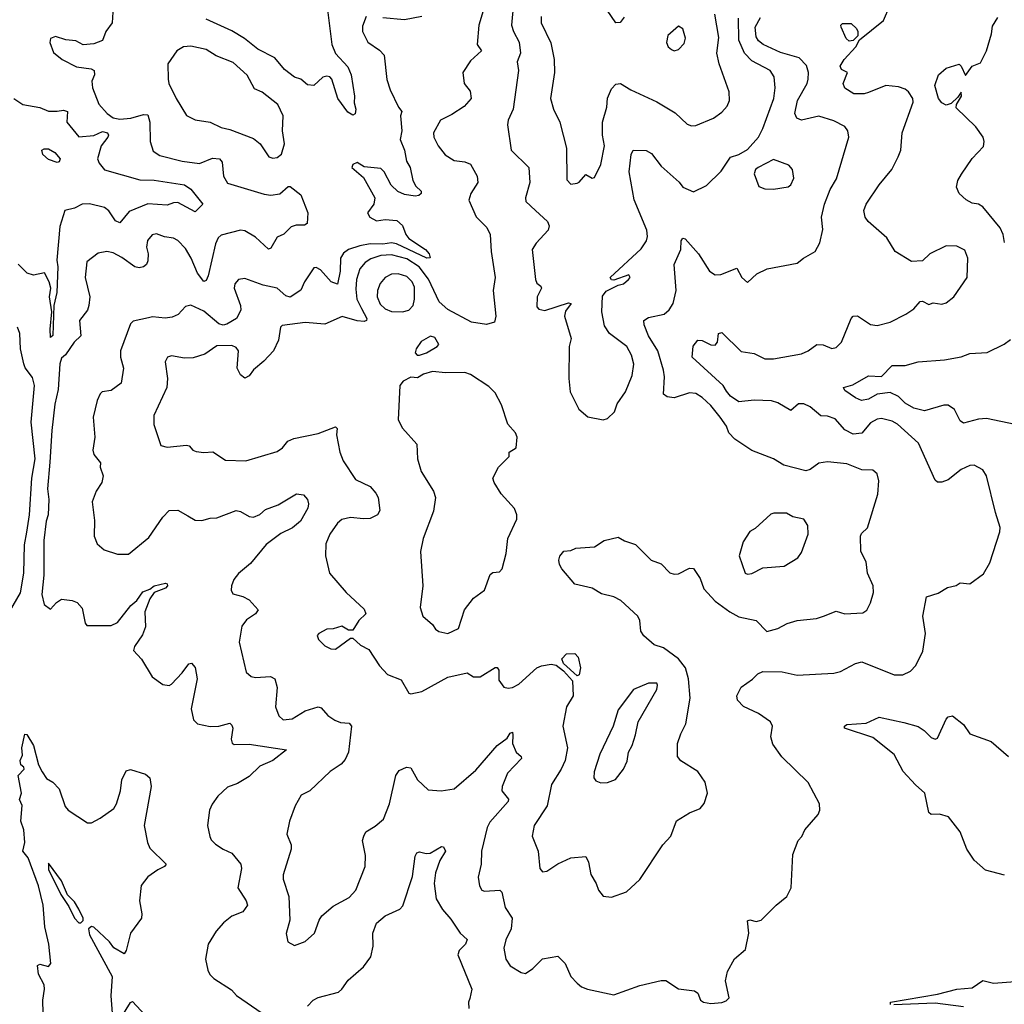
# Model space of a CAD drawing. Extents: x 1603745 to 1745082, y 385868 to 533966.
# Tile 397 of 646: x 1682632 to 1687195, y 447665 to 452230. Entities that reach past the tile are written whole.
import ezdxf

# ---------------------------------------------------------------- set-up
doc = ezdxf.new("R2010")
doc.units = 0

msp = doc.modelspace()

# ---------------------------------------------------------------- linework, layer by layer
at = {"layer": '0CON20XD'}
for points in [[(1684052.6, 452327.4), (1684077.5, 452115), (1684095, 452073.9), (1684151.9, 452011.9), (1684167.1, 451975), (1684182.5, 451875), (1684181.1, 451845), (1684189.3, 451815), (1684186.7, 451793.3), (1684175, 451787.5), (1684151.7, 451801.7), (1684105.4, 451865), (1684078.8, 451955), (1684068.5, 451965), (1684055, 451968.6), (1684036, 451964), (1683995, 451924.4), (1683965, 451927.5), (1683935, 451954), (1683905, 451964.3), (1683858.9, 451998.9), (1683813.8, 452053.8), (1683735, 452093.5), (1683673.1, 452143.1), (1683615, 452178.7), (1683495, 452232.1)], [(1684778.9, 452271.1), (1684760, 452205), (1684752.1, 452115), (1684771.5, 452085), (1684720.5, 452039.5), (1684685.8, 451985), (1684691.4, 451935), (1684718.9, 451898.9), (1684724.2, 451865), (1684691.7, 451828.3), (1684635, 451790), (1684581.9, 451765), (1684549.6, 451705), (1684551.1, 451685), (1684570.4, 451645), (1684603.1, 451603.1), (1684645, 451577.8), (1684695, 451570.9), (1684720, 451560), (1684751.5, 451505), (1684754.4, 451475), (1684722.2, 451425), (1684713.2, 451393.2), (1684746.7, 451316.7), (1684796.2, 451266.2), (1684811.4, 451235), (1684816.2, 451155), (1684835.3, 451035.3), (1684825.7, 450975), (1684838.6, 450855), (1684831.7, 450828.3), (1684795, 450817.1), (1684725, 450827.7), (1684615, 450887.3), (1684575, 450921.5), (1684526.7, 451026.7), (1684482.6, 451085), (1684425, 451121.2), (1684355, 451140), (1684305, 451136.6), (1684259, 451121), (1684232.7, 451105), (1684207.2, 451075), (1684192.9, 451025), (1684188.7, 450981.3), (1684194.5, 450935), (1684215, 450891.2), (1684240, 450845), (1684238.8, 450835), (1684228.6, 450831.4), (1684195, 450833.5), (1684126.2, 450853.8), (1684045, 450819.2), (1683954, 450826), (1683848, 450812), (1683840, 450805), (1683830.4, 450745), (1683807.5, 450695), (1683763.3, 450646.7), (1683715, 450607.3), (1683695, 450579.5), (1683675, 450567.5), (1683655, 450583.3), (1683640, 450615), (1683645.7, 450695), (1683635, 450710), (1683615, 450719.2), (1683545, 450718.4), (1683490, 450680), (1683435, 450662.9), (1683395, 450661.5), (1683335, 450672), (1683316.7, 450665), (1683305.9, 450644.1), (1683316.3, 450566.3), (1683312.9, 450525), (1683253.3, 450395), (1683253.6, 450353.6), (1683285, 450255.8), (1683315, 450248.2), (1683405, 450257.8), (1683416.7, 450255), (1683434.2, 450234.2), (1683448.8, 450228.8), (1683485, 450223.5), (1683526.6, 450226.6), (1683585, 450187.5), (1683680, 450185), (1683825, 450228), (1683850, 450245), (1683874.5, 450275.5), (1683901.7, 450288.3), (1684015, 450311.8), (1684095, 450343.3), (1684103.3, 450335), (1684100, 450305), (1684115.7, 450225.7), (1684130, 450185), (1684188.1, 450098.1), (1684255, 450065.5), (1684282.7, 450035), (1684292.9, 450015), (1684300, 449955), (1684289.2, 449935), (1684255, 449917.7), (1684224.6, 449915.4), (1684165, 449922.8), (1684125, 449913.6), (1684105, 449896.7), (1684068.5, 449845), (1684050.3, 449799.7)], [(1684920.6, 452305), (1684910.7, 452205), (1684919.3, 452175), (1684945.7, 452125.7), (1684952.5, 452075), (1684937.5, 452035), (1684943.3, 451995), (1684918.5, 451815), (1684895.7, 451765), (1684892.6, 451742.6), (1684909.2, 451625), (1684990.5, 451545), (1684995.5, 451475), (1684975.6, 451405), (1684976.8, 451386.8), (1685021.9, 451345), (1685077.1, 451295), (1685085.6, 451275), (1685080.8, 451255), (1685025, 451194.2), (1685006.9, 451165), (1685022.2, 451025), (1685028.7, 451008.7), (1685047.1, 450995), (1685050, 450985), (1685030.4, 450945), (1685028.2, 450898.2), (1685037.6, 450887.6), (1685065, 450882.2), (1685175, 450916.9), (1685187.5, 450915), (1685161.4, 450878.6), (1685157.1, 450855), (1685187.7, 450752.3), (1685178.8, 450715), (1685176.5, 450566.5), (1685182, 450505), (1685222.5, 450425), (1685265, 450389.4), (1685335, 450375.8)], [(1685432.5, 452242.5), (1685415, 452217.1), (1685395, 452215.6), (1685354.2, 452274.2)], [(1685885, 447674.4), (1685905, 447681.3), (1685919.4, 447695), (1685903.1, 447775), (1685912.4, 447817.6), (1685945, 447876.7), (1685995, 447920), (1686010, 447995), (1686005, 448052.5), (1686015, 448057.5), (1686045, 448050), (1686067.5, 448055), (1686137.5, 448125), (1686187.5, 448165), (1686207.5, 448205), (1686215, 448360), (1686240, 448425), (1686256.1, 448443.9), (1686270, 448475), (1686332.5, 448545), (1686340, 448565), (1686338.8, 448595), (1686285, 448693.8), (1686163, 448813), (1686121.7, 448871.7), (1686112.5, 448905), (1686120, 448955), (1686111.2, 448975), (1686055, 449013.3), (1685985.4, 449045.4), (1685958.9, 449075), (1685955.4, 449095), (1685974.8, 449135), (1686027.2, 449172.8), (1686051.8, 449198.2), (1686075, 449208.4), (1686165, 449206.7), (1686235, 449190.6), (1686405, 449200.6), (1686435, 449208.1), (1686504.6, 449245.4), (1686535, 449253.1), (1686685, 449192.2), (1686725, 449193.1), (1686760.7, 449209.3), (1686785, 449236.2), (1686817.5, 449302.5), (1686828.9, 449385), (1686816.4, 449465), (1686834.2, 449555), (1686888.7, 449571.3), (1686932.1, 449597.9), (1686972.3, 449607.7), (1686990.8, 449619.2), (1687035, 449614.2), (1687098.6, 449661.4), (1687127.6, 449712.4), (1687174.4, 449855.6), (1687175.5, 449875.5), (1687154.2, 449945.8), (1687111.9, 450115), (1687095, 450144), (1687055, 450164.2), (1687035, 450162.9), (1686995, 450145.5), (1686935, 450096.4), (1686905, 450085.4), (1686885, 450085.6), (1686875, 450096), (1686797.1, 450267.1), (1686700, 450355), (1686675, 450369.2), (1686625, 450381.1), (1686605, 450378.5), (1686575, 450360.6), (1686535, 450313.1), (1686495, 450308.8), (1686455, 450328.8), (1686410.2, 450380.2), (1686375, 450391.8), (1686345, 450392.9), (1686295.6, 450435), (1686265, 450450), (1686241.3, 450448.7), (1686205, 450418.9), (1686145, 450453.9), (1686115, 450462.4), (1686035, 450466.9), (1685965, 450458.8), (1685925.5, 450485), (1685907.6, 450507.6), (1685892.2, 450535), (1685747.8, 450665), (1685752.8, 450717.2), (1685775, 450744), (1685795, 450742.5), (1685835, 450722.5), (1685855, 450721.4), (1685865.6, 450735), (1685870, 450775), (1685885, 450780), (1685975, 450691.9), (1686035, 450682.7), (1686085, 450658.5), (1686125, 450657.8), (1686255, 450681.2), (1686285.3, 450694.7), (1686325.7, 450724.3), (1686355, 450723.1), (1686395, 450705.8), (1686415, 450710), (1686439.4, 450735), (1686484.2, 450845), (1686495, 450855.7), (1686515, 450856.9), (1686575, 450817.5), (1686605, 450812.5), (1686665, 450827.8), (1686738, 450865), (1686775, 450890), (1686805, 450924.3), (1686815.6, 450925.6), (1686845, 450910), (1686865, 450918), (1686905, 450910.8), (1686925, 450918), (1686960, 450945), (1687021.9, 451035), (1687025.6, 451125), (1687011.9, 451161.9), (1686975, 451180), (1686925, 451182.2), (1686849.2, 451145), (1686815, 451112.5), (1686765, 451108.6), (1686688.6, 451155), (1686649.6, 451219.6), (1686563.1, 451295), (1686550.6, 451315), (1686544.2, 451345), (1686554, 451375), (1686615, 451464.2), (1686673.5, 451535), (1686703.3, 451595), (1686714.4, 451625.6), (1686720.6, 451705), (1686772.4, 451847.6), (1686771.1, 451865), (1686751.2, 451895), (1686735, 451908.2), (1686705, 451918.8), (1686645, 451924.7), (1686565, 451892.9), (1686545, 451886.4), (1686496.8, 451886.8), (1686455, 451912.5), (1686448.5, 451935), (1686468.6, 451985), (1686439.7, 451999.7), (1686434.6, 452015), (1686451.9, 452045), (1686506.1, 452103.9), (1686523.6, 452136.4), (1686634.3, 452225.7), (1686664.4, 452295)], [(1683062.9, 452265), (1683060, 452215), (1683031.2, 452175), (1683015, 452133.8), (1682975, 452118), (1682925.9, 452114.1), (1682892, 452132), (1682845, 452136), (1682797.7, 452152.3), (1682775, 452143.3), (1682770.8, 452125), (1682787.7, 452077.7), (1682828.8, 452045), (1682895, 452011.8), (1682962.9, 452002.9), (1682976.7, 451995), (1682978, 451975), (1682965.6, 451945), (1682969.4, 451915), (1682998.8, 451838.8), (1683036.7, 451795), (1683064.8, 451774.8), (1683095, 451768.3), (1683145.9, 451774.1), (1683205, 451790.4), (1683225, 451789.2), (1683234.5, 451755), (1683235.5, 451665), (1683250.8, 451620.8), (1683280.9, 451600.9), (1683385, 451574.1), (1683465, 451564.1), (1683525, 451588.2), (1683558, 451585), (1683569.8, 451569.8), (1683575.3, 451505.3), (1683595, 451471.8), (1683765, 451420.7), (1683795, 451417.3), (1683837.1, 451422.9), (1683875, 451456.9), (1683885, 451457.5), (1683935, 451418), (1683966.7, 451335), (1683964.3, 451285), (1683951.8, 451278.2), (1683913, 451277), (1683890.4, 451269.6), (1683855, 451235.7), (1683825, 451221.5), (1683795, 451170.8), (1683785, 451165.8), (1683725, 451222.5), (1683675, 451252), (1683655, 451254.6), (1683565, 451230.9), (1683551.5, 451218.5), (1683538.3, 451191.7), (1683505, 451043.3), (1683495, 451021.2), (1683485, 451016), (1683455, 451054.4), (1683425.8, 451125), (1683399.9, 451169.9), (1683365, 451207.1), (1683345, 451217.5), (1683303.3, 451223.3), (1683265, 451238.1), (1683245, 451232.5), (1683223.6, 451206.4), (1683219.6, 451175), (1683226.4, 451145), (1683225, 451112.5), (1683218.9, 451095), (1683205.3, 451084.7), (1683185, 451080.4), (1683165, 451084.6), (1683105, 451127.3), (1683065, 451148.6), (1683035, 451156.2), (1682995, 451147.1), (1682943.2, 451106.8), (1682934.5, 451035), (1682956.4, 450945), (1682952.2, 450905), (1682946, 450884), (1682908.5, 450835), (1682915.6, 450764.4), (1682884.5, 450735.5), (1682843.4, 450676.6), (1682825, 450661.2), (1682817.7, 450635), (1682809.8, 450515), (1682795, 450447.1), (1682780.2, 450325), (1682770.7, 450179.3), (1682759.8, 450055), (1682767.1, 450005), (1682764, 449935), (1682754.1, 449905), (1682743.7, 449815), (1682744, 449655), (1682733.9, 449565), (1682745, 449518.8), (1682775, 449496.7), (1682801.7, 449528.3), (1682825, 449544.3), (1682875, 449537.5), (1682897.7, 449527.7), (1682921.2, 449501.2), (1682935, 449432.5), (1682942.1, 449422.1), (1683055, 449422.2), (1683085, 449436), (1683146.7, 449515), (1683175, 449538.1), (1683201.6, 449578.4), (1683235, 449589.4), (1683255, 449605.5), (1683307.1, 449617.1), (1683314.4, 449614.4), (1683316.2, 449605), (1683307.8, 449595), (1683255, 449574.4), (1683234.2, 449545.8), (1683210.8, 449485), (1683214, 449415), (1683201.4, 449378.6), (1683162.9, 449325), (1683159.2, 449305), (1683196.2, 449265), (1683245, 449183.8), (1683295, 449148.8), (1683324.2, 449144.2), (1683335, 449149.2), (1683385, 449201.9), (1683415, 449244), (1683427, 449247), (1683445, 449226.2), (1683453.6, 449173.6), (1683426.4, 449035), (1683437.5, 448985), (1683455, 448965.6), (1683515, 448953.1), (1683555, 448955.4), (1683605, 448968.6), (1683615, 448960), (1683619.1, 448945), (1683611.9, 448895), (1683616.7, 448876.7), (1683625, 448870), (1683695, 448871.9), (1683867.5, 448845), (1683804, 448795), (1683745, 448769.4), (1683695, 448721.1), (1683640.9, 448689.1), (1683595, 448671.5), (1683550, 448630), (1683523, 448593), (1683511.4, 448565), (1683502, 448495), (1683513, 448443), (1683518.6, 448428.6), (1683538.3, 448408.3), (1683574.1, 448384.1), (1683615, 448366.7), (1683655.9, 448315.9), (1683659.6, 448295), (1683642.5, 448205), (1683681.4, 448145), (1683686.9, 448125), (1683666.3, 448093.7), (1683615, 448074.4), (1683576.2, 448043.8), (1683541.4, 448005), (1683505.7, 447945), (1683492.5, 447875), (1683503.2, 447823.2), (1683513.2, 447803.2), (1683531.2, 447785), (1683613, 447733), (1683636.4, 447706.4), (1683754.5, 447624.5)], [(1684237.5, 452245), (1684220.5, 452199.5), (1684220, 452175), (1684245, 452125.7), (1684298.5, 452088.5), (1684321.1, 452065), (1684332.8, 451952.8), (1684348.1, 451905)], [(1684495.6, 452244.4), (1684415, 452230), (1684315, 452238.5)], [(1685048.5, 452245), (1685048.8, 452215), (1685092.9, 452122.9), (1685107.9, 452045), (1685109.5, 451985), (1685090.9, 451865), (1685104.7, 451814.7), (1685135.5, 451755), (1685165.6, 451635), (1685167.3, 451487.3), (1685185, 451468)], [(1685375, 448162.5), (1685443.6, 448186.4), (1685505, 448243.3), (1685612, 448405), (1685648.8, 448445), (1685675, 448516.2), (1685735, 448552.5), (1685785, 448572.5), (1685803.6, 448596.4), (1685818.8, 448645), (1685808.8, 448695), (1685774.3, 448744.3), (1685695, 448794.2), (1685680, 448815), (1685680, 448875), (1685695, 448920), (1685719.4, 448965), (1685738.9, 449085), (1685731.6, 449175), (1685717.2, 449225), (1685685, 449267.8), (1685615, 449318.3), (1685571.7, 449331.7), (1685523.4, 449373.4), (1685510.5, 449395), (1685506.2, 449445), (1685496.5, 449465), (1685416.8, 449536.8), (1685385, 449553.8), (1685328.1, 449568.1), (1685285, 449594.3), (1685205, 449613.3), (1685143.8, 449685), (1685132.5, 449705), (1685130, 449725), (1685135, 449742.5), (1685154, 449766), (1685185, 449770), (1685209.3, 449780.7), (1685295, 449786.7), (1685340, 449815), (1685405, 449831.2), (1685435, 449813.8), (1685485, 449796.7), (1685558, 449725), (1685605, 449707.8), (1685645, 449666), (1685665, 449659.2), (1685685, 449660.8), (1685735, 449687.5), (1685755, 449686.2), (1685785, 449638.8), (1685802.3, 449592.3), (1685854.3, 449535), (1685922.5, 449485), (1685965, 449462.2), (1686045, 449444.2), (1686094.5, 449394.5), (1686145, 449408.1), (1686188.9, 449431.1), (1686234.6, 449445.4), (1686325, 449454.3), (1686357.5, 449465), (1686415, 449487.5), (1686455.7, 449475.7), (1686539.7, 449480.3), (1686556.8, 449493.2), (1686575, 449526.7), (1686588.5, 449575), (1686586.5, 449605), (1686560, 449665), (1686555, 449716.7), (1686530, 449765), (1686527.5, 449835), (1686532.1, 449847.9), (1686560, 449875), (1686609.1, 450030.9), (1686613, 450093), (1686605.5, 450125.5), (1686585, 450142), (1686535, 450143.6), (1686465, 450171.2), (1686375, 450181.1), (1686335, 450174.2), (1686295, 450145.6), (1686275, 450139.4), (1686172.5, 450165), (1686124.5, 450194.5), (1686025, 450233.1), (1685945.3, 450285.3), (1685917.3, 450315), (1685906.8, 450345), (1685877.9, 450387.9), (1685835, 450441.6), (1685795, 450478.9), (1685765, 450497.5), (1685735, 450500.4), (1685665, 450476.9), (1685632.4, 450482.4), (1685615, 450494.4), (1685619.7, 450575), (1685615.3, 450605), (1685589.7, 450695), (1685545.2, 450765.2), (1685526.1, 450815), (1685524.5, 450835), (1685545, 450848.9), (1685618, 450865), (1685641.4, 450885), (1685660, 450915), (1685673.8, 450975), (1685664.6, 451095.4), (1685695.7, 451165), (1685696.9, 451205), (1685705, 451217.8), (1685715, 451213.8), (1685777.1, 451145), (1685828.5, 451065), (1685855, 451047.5), (1685880.7, 451049.3), (1685955, 451077.5), (1685977.5, 451035), (1686005, 451012.5), (1686047.7, 451052.3), (1686095, 451075.8), (1686235, 451102), (1686263.3, 451125), (1686318, 451155), (1686340, 451195), (1686353, 451257), (1686347.5, 451315), (1686360.8, 451375), (1686387.3, 451442.7), (1686417.6, 451492.4), (1686474.2, 451685), (1686470, 451715), (1686456.2, 451735), (1686405, 451761.9), (1686335, 451782.5), (1686255, 451764.5), (1686233.7, 451773.7), (1686223.8, 451795), (1686236.2, 451855), (1686281.2, 451935), (1686285.9, 451955), (1686286.8, 451985), (1686277.3, 452017.3), (1686243.7, 452053.7), (1686157.4, 452077.4), (1686077.8, 452115), (1686055, 452132.7), (1686045, 452150.8), (1686040.4, 452195), (1686065, 452240.5)], [(1685185, 451468), (1685215, 451472.9), (1685225, 451477.1), (1685255, 451512.9), (1685285, 451496.2), (1685295, 451498.8), (1685325, 451558.8), (1685341.6, 451645), (1685332.2, 451695), (1685332.8, 451755), (1685352.4, 451825), (1685355, 451866), (1685375, 451909.2), (1685395, 451930.8), (1685416.7, 451935), (1685464.6, 451904.6), (1685585, 451848.9), (1685668.7, 451798.7), (1685725, 451746.2), (1685745, 451738), (1685765, 451740), (1685846.2, 451773.8), (1685885, 451801.9), (1685910.6, 451829.4), (1685920.4, 451855), (1685920, 451895), (1685873.3, 452025), (1685862.8, 452075), (1685872.3, 452147.7), (1685853.2, 452255)], [(1685335, 450375.8), (1685355, 450382), (1685387.6, 450412.4), (1685400.7, 450449.3), (1685438.9, 450505), (1685469.8, 450580.2), (1685477.4, 450632.6), (1685466.4, 450675), (1685445.6, 450715), (1685365.3, 450775.3), (1685341.2, 450811.2), (1685328.9, 450875), (1685332.1, 450947.9), (1685349.1, 450970.9), (1685405, 451000), (1685430, 451005), (1685453.3, 451025), (1685460, 451035), (1685455, 451047.5), (1685385, 451022.5), (1685373.9, 451023.9), (1685368.8, 451035), (1685511.6, 451168.4), (1685536.7, 451205), (1685541.3, 451225), (1685537.3, 451255), (1685480, 451395), (1685456.4, 451525), (1685465.5, 451604.5), (1685474.5, 451625.5), (1685535, 451624.3), (1685560.2, 451610.2), (1685605, 451551.4), (1685687.6, 451477.6), (1685705, 451454.3), (1685755, 451431.4), (1685815, 451461.5), (1685882.8, 451527.2), (1685925, 451592.5), (1685965, 451605.5), (1686005, 451627.6), (1686055.7, 451685), (1686075.9, 451725), (1686126.9, 451865), (1686132.9, 451915), (1686128.8, 451965), (1686108.9, 451995), (1686025, 452039.2), (1685990, 452075), (1685964.8, 452135), (1685963.5, 452236.5)], [(1687195, 451196.7), (1687188.9, 451235), (1687176.2, 451265), (1687095, 451362.5), (1687075.4, 451375.4), (1687045, 451380), (1687018, 451395), (1686986.2, 451425), (1686973.6, 451453.6), (1686980, 451485), (1686995.9, 451514.1), (1687045, 451586.7), (1687097.7, 451642.3), (1687101.2, 451665), (1687096.2, 451685), (1687063.2, 451733.2), (1686972, 451822), (1686973.5, 451836.5), (1686996.9, 451875), (1686995, 451893.8), (1686979.8, 451870.2), (1686948.6, 451841.4), (1686925, 451833.5), (1686904.9, 451844.9), (1686890.3, 451865), (1686872.2, 451925), (1686890, 451975), (1686926, 452005), (1686985, 452023.3), (1686995.3, 452015), (1687015, 451970.8), (1687045, 452014), (1687085, 452030), (1687112.9, 452085), (1687135.7, 452165), (1687139.7, 452200.3), (1687165, 452240)], [(1685665, 452086), (1685685, 452091.2), (1685710.5, 452119.5), (1685717.5, 452145), (1685705, 452187.5), (1685685, 452200), (1685635, 452156.7), (1685628.8, 452125), (1685636.2, 452105), (1685651.9, 452091.9), (1685665, 452086)], [(1686475, 452130.8), (1686462.5, 452142.5), (1686438.2, 452195), (1686437.5, 452205), (1686445, 452212.5), (1686485, 452212.2), (1686509.8, 452189.8), (1686516.6, 452175), (1686515.3, 452154.7), (1686495, 452134.3), (1686475, 452130.8)], [(1683805, 451588), (1683825, 451591.2), (1683845, 451606.2), (1683858.6, 451655), (1683849.6, 451715), (1683852.7, 451785), (1683827.2, 451837.2), (1683755, 451894.6), (1683719.5, 451909.5), (1683685, 451972.9), (1683621.3, 452031.3), (1683541.9, 452061.9), (1683495, 452091.8), (1683425, 452107.3), (1683390, 452105), (1683360, 452085), (1683317.5, 452025), (1683319.2, 451955), (1683322.5, 451935), (1683356.7, 451865), (1683405, 451786.2), (1683445, 451765.7), (1683515, 451755.8), (1683565, 451730.6), (1683605, 451721.5), (1683715, 451680), (1683745.3, 451655.3), (1683786.7, 451595), (1683805, 451588)], [(1684348.1, 451905), (1684386.7, 451825), (1684402.5, 451805), (1684396.7, 451785), (1684402.3, 451715), (1684395.4, 451675), (1684415.4, 451625), (1684423.8, 451575), (1684441.5, 451545), (1684453.3, 451485), (1684468.1, 451458.1), (1684491.4, 451435), (1684491.9, 451425), (1684481.2, 451415), (1684465, 451412.7), (1684415, 451420.5), (1684383.3, 451433.3), (1684352.4, 451462.4), (1684321.4, 451525), (1684305, 451540.8), (1684228.5, 451548.5), (1684195, 451567.5), (1684175, 451558.6), (1684171.1, 451545), (1684225, 451498), (1684277.5, 451405), (1684272.5, 451375), (1684243.3, 451335), (1684254, 451315), (1684285, 451297.5), (1684325.5, 451304.5), (1684379.5, 451299.5), (1684405.3, 451275.3), (1684420.7, 451235), (1684435, 451216.2), (1684512.9, 451165), (1684529.4, 451145), (1684534.2, 451125.8), (1684518, 451125), (1684378.5, 451191.5), (1684355, 451195.7), (1684315, 451189.1), (1684255, 451190.3), (1684207.5, 451182.5), (1684155, 451164.8), (1684131.7, 451148.3), (1684118.8, 451125), (1684116.1, 451065), (1684105, 451004.4), (1684075, 451015.4), (1684025, 451071.2), (1684005, 451081.4), (1683995, 451080), (1683951.4, 451015), (1683935, 450976.2), (1683885, 450943.8), (1683865, 450949.6), (1683825, 450985.2), (1683759.4, 450999.4), (1683675, 451030.5), (1683645, 451025.8), (1683628.6, 451005), (1683625.6, 450985), (1683654.4, 450905.6), (1683656.9, 450883.1), (1683635.7, 450845), (1683592, 450818), (1683575, 450814.7), (1683555, 450820.8), (1683485, 450878.1), (1683425, 450906.7), (1683399.5, 450900.5), (1683366.5, 450863.5), (1683338.7, 450851.3), (1683305, 450846.2), (1683247.1, 450852.9), (1683227.7, 450847.7), (1683156.9, 450833.1), (1683145, 450820), (1683099.1, 450695), (1683099.1, 450665), (1683113.3, 450615), (1683101.9, 450545), (1683055, 450510.9), (1683013.8, 450505), (1683003.8, 450496.2), (1682990.9, 450465), (1682972.5, 450387.5), (1682980, 450295), (1682970, 450235), (1682975.8, 450215), (1683006, 450175), (1683004, 450155), (1683018, 450115), (1683012.5, 450085), (1682985.7, 450045), (1682966.7, 449995), (1682978, 449908), (1682977.3, 449835), (1682990.9, 449800.9), (1683023.1, 449773.1), (1683085, 449752.3), (1683135, 449752.5), (1683230.1, 449829.9), (1683295, 449924.2), (1683324, 449955), (1683365, 449956), (1683410, 449930), (1683445, 449910), (1683475, 449908), (1683515, 449919.2), (1683545, 449920), (1683635, 449955.5), (1683655, 449950.5), (1683695, 449926.2), (1683715, 449923.3), (1683745, 449936.2), (1683771.2, 449958.8), (1683828.9, 449981.1), (1683915, 450032.7), (1683947.2, 450027.2), (1683965.6, 450005.6), (1683970.6, 449985), (1683966.9, 449965), (1683932.5, 449905), (1683895.9, 449874.1), (1683841.7, 449848.3), (1683773.1, 449796.9), (1683701.2, 449708.8), (1683645, 449662.9), (1683624.7, 449635.3), (1683612.7, 449605), (1683611.1, 449585), (1683618.6, 449568.6), (1683665.6, 449555.6), (1683695, 449540), (1683736.7, 449495), (1683723.9, 449476.1), (1683682.4, 449447.6), (1683661.7, 449418.3), (1683649.4, 449345), (1683680.8, 449205), (1683704.5, 449184.5), (1683725, 449180), (1683794.5, 449184.5), (1683813.8, 449173.8), (1683824, 449134), (1683816.5, 449045), (1683832.7, 449002.7), (1683852, 448985), (1683895, 448988.2), (1683955, 449025.4), (1684015, 449044.5), (1684029.4, 449039.4), (1684060, 449005), (1684092.6, 448982.6), (1684117.6, 448972.4), (1684158.9, 448968.9), (1684169.4, 448955), (1684154.7, 448835), (1684140.2, 448799.8), (1684121.1, 448778.9), (1684070, 448745), (1683975.6, 448654.4), (1683936.7, 448635), (1683908.8, 448585), (1683881.2, 448515), (1683868.8, 448455), (1683889.2, 448405), (1683889.2, 448385), (1683851.9, 448265), (1683853.1, 448245), (1683879.5, 448165), (1683882.9, 448055), (1683865.9, 447994.1), (1683874.4, 447954.4), (1683905, 447938), (1683955, 447956), (1683997.5, 447995), (1684019.2, 448055), (1684032.5, 448075), (1684085, 448120.6), (1684159.2, 448160.8), (1684190, 448195), (1684232.9, 448305), (1684234.2, 448355), (1684220.8, 448425), (1684225.8, 448445), (1684236.2, 448465), (1684279.1, 448490.9), (1684316.8, 448523.2), (1684345.9, 448594.1), (1684375, 448726), (1684390.5, 448749.5), (1684424.4, 448765.6), (1684445, 448762), (1684475, 448706.2), (1684525, 448660), (1684584.5, 448654.5), (1684645, 448664.5), (1684745, 448750.8), (1684845, 448865.8), (1684891.4, 448898.6), (1684905, 448922.5), (1684915, 448926.7), (1684916.4, 448913.6), (1684915.5, 448875), (1684932.2, 448835), (1684955.6, 448815), (1684956.9, 448805), (1684892.9, 448737.1), (1684867.1, 448675), (1684866.2, 448655), (1684896.2, 448616.2), (1684895.5, 448605), (1684810.6, 448509.4), (1684798.5, 448485), (1684771.1, 448375), (1684770.8, 448315), (1684755.7, 448255), (1684761.9, 448215), (1684774, 448195), (1684785, 448190), (1684856, 448195), (1684865.8, 448185), (1684881.9, 448115), (1684914.4, 448065), (1684908.9, 448015), (1684884.6, 447965), (1684874.6, 447925), (1684884.6, 447874.6), (1684903.9, 447843.9), (1684955, 447812.9), (1684975, 447808.6), (1685008.9, 447831.1), (1685055, 447876.7), (1685125, 447888.1), (1685160, 447855), (1685186, 447795), (1685215, 447763.8), (1685235, 447746), (1685262.5, 447735), (1685385, 447710), (1685505, 447752), (1685605, 447776.2), (1685626.1, 447776.1), (1685685, 447737.5), (1685758.3, 447728.3), (1685775, 447717.5), (1685786.2, 447685), (1685800, 447675), (1685835, 447669.4), (1685885, 447674.4)], [(1682604.4, 451865), (1682646.4, 451836.4), (1682725, 451823.5), (1682765.4, 451805.4), (1682805, 451806.5), (1682835, 451811.2), (1682852.5, 451805), (1682849.3, 451755), (1682905, 451687.3), (1682975, 451693.5), (1683015, 451711.9), (1683038, 451705), (1683042.9, 451695), (1683039.5, 451685), (1683009.4, 451645), (1682991.9, 451585), (1682999.3, 451565), (1683025, 451534.7), (1683187.9, 451487.9), (1683255, 451486.9), (1683395, 451465.3), (1683424, 451444), (1683480, 451375), (1683445, 451340), (1683365, 451382.3), (1683345, 451381.8), (1683315, 451370.4), (1683225, 451376.1), (1683138.6, 451341.4), (1683095, 451288.5), (1683075, 451297.8), (1683045, 451343.3), (1683025, 451359.2), (1682955, 451377.1), (1682920.8, 451375), (1682885, 451356.2), (1682840, 451345), (1682818, 451272), (1682802.9, 451115), (1682807.6, 451085), (1682803.2, 450965), (1682790, 450905), (1682785, 450766.7), (1682775, 450756.7), (1682772.5, 450795), (1682780.8, 450875), (1682770, 450945), (1682775.5, 450985.5), (1682768.1, 451015), (1682746.4, 451056.4), (1682695, 451046.2), (1682666.7, 451055), (1682625, 451097.5)], [(1682805, 451567.5), (1682765, 451582), (1682738, 451605), (1682734.4, 451625.6), (1682745, 451632), (1682765, 451630.8), (1682793.8, 451615), (1682819.2, 451585), (1682815, 451571.2), (1682805, 451567.5)], [(1686125, 451444.2), (1686193.3, 451455), (1686206, 451465), (1686220, 451495), (1686213.8, 451535), (1686196.7, 451555), (1686125, 451581.9), (1686054.3, 451545), (1686041.9, 451535), (1686035.8, 451515), (1686056.7, 451456.7), (1686085, 451446.7), (1686125, 451444.2)], [(1684405, 450875.5), (1684435, 450882.9), (1684454.4, 450905), (1684461.5, 450935), (1684460.6, 450990.6), (1684450.9, 451015), (1684425, 451040), (1684385, 451052.6), (1684355, 451050.6), (1684324.8, 451035.2), (1684302.2, 451007.8), (1684290.3, 450975), (1684288.9, 450945), (1684301.9, 450911.9), (1684325, 450889.6), (1684355, 450877.9), (1684405, 450875.5)], [(1682584.6, 449485.4), (1682635, 449572.5), (1682650.3, 449665), (1682653.3, 449795), (1682665.2, 449854.7), (1682677, 449935), (1682687.9, 450105), (1682703.6, 450195), (1682685.1, 450365), (1682700, 450535), (1682691.5, 450571.5), (1682656.7, 450616.7), (1682650, 450635), (1682634.7, 450705), (1682631.6, 450775), (1682622.1, 450805)], [(1684485, 450674.5), (1684516.2, 450685), (1684566.7, 450715), (1684573.3, 450725), (1684555, 450756.7), (1684535, 450762.5), (1684492.3, 450737.7), (1684468.8, 450705), (1684464.1, 450685.9), (1684473.3, 450675), (1684485, 450674.5)], [(1687245, 450353.5), (1687111.5, 450381.5), (1687075, 450378.9), (1687005, 450359.4), (1686990.8, 450370.8), (1686963.3, 450423.3), (1686935, 450443.3), (1686915, 450443.7), (1686825, 450417.2), (1686775, 450429.4), (1686735, 450452.3), (1686704, 450484), (1686665, 450501.6), (1686605.9, 450494.1), (1686565, 450471.4), (1686533.3, 450465), (1686505, 450476.7), (1686455, 450510.6), (1686450, 450525), (1686493, 450537), (1686565, 450579.4), (1686625, 450576.1), (1686675, 450627.3), (1686735, 450627.5), (1686795.5, 450644.5), (1686917.4, 450652.6), (1686995, 450667.8), (1687035, 450682.5), (1687115, 450687.1), (1687194.5, 450725.5), (1687222.7, 450747.3)], [(1684615, 449384.3), (1684665, 449407.5), (1684693.6, 449495), (1684735, 449548.1), (1684785.6, 449585), (1684811.6, 449658.4), (1684825, 449667.1), (1684855, 449670), (1684868.2, 449685), (1684885.4, 449755), (1684893.3, 449825), (1684936.2, 449915), (1684936.1, 449933.9), (1684924.1, 449964.1), (1684862.7, 450032.7), (1684830, 450085), (1684824, 450105), (1684850, 450155), (1684900, 450205), (1684900, 450225), (1684932.5, 450245), (1684937.5, 450295), (1684930, 450315), (1684894, 450355), (1684864.4, 450445), (1684835, 450500), (1684805, 450530), (1684720.8, 450585), (1684695, 450594.5), (1684605, 450593.1), (1684545, 450599.6), (1684502.7, 450587.2), (1684475, 450569.5), (1684445, 450572.7), (1684408, 450555), (1684392.5, 450535), (1684385.8, 450375), (1684405.7, 450335.7), (1684471.7, 450261.7), (1684475.5, 450195), (1684492.9, 450135), (1684549.2, 450045), (1684558.1, 450015), (1684548.9, 449951.1), (1684501.4, 449825), (1684488.6, 449765), (1684500, 449605), (1684486.9, 449505), (1684500, 449465), (1684545, 449426.2), (1684558, 449405), (1684574.5, 449394.5), (1684615, 449384.3)], [(1686005, 449660), (1686025, 449662.9), (1686075, 449689.5), (1686175, 449696.7), (1686238, 449735), (1686255, 449760), (1686285.6, 449845), (1686284.3, 449885), (1686265, 449914.2), (1686215, 449925.7), (1686185, 449943.1), (1686127.3, 449942.7), (1686112.7, 449937.3), (1686039.3, 449870.7), (1686015, 449857.5), (1685985, 449810), (1685966, 449745), (1685993.3, 449665), (1686005, 449660)], [(1684050.3, 449799.7), (1684049.5, 449745), (1684066.9, 449665), (1684145, 449574.3), (1684227.7, 449497.7), (1684235.9, 449475.9), (1684204, 449445), (1684175, 449400), (1684155, 449400), (1684125, 449418.6), (1684085, 449405.7), (1684055, 449404), (1684017.5, 449385), (1684010, 449375), (1684016.4, 449356.4), (1684045, 449328), (1684074.2, 449314.2), (1684095, 449312.5), (1684165, 449362.5), (1684175, 449362.5), (1684210.9, 449330.9), (1684249.7, 449309.7), (1684299.4, 449235), (1684336, 449195), (1684400, 449170), (1684435, 449107.5), (1684444.1, 449104.1), (1684495, 449115.6), (1684615, 449181.8), (1684705, 449202.9), (1684735, 449184.2), (1684765, 449184.2), (1684835, 449226.2), (1684845, 449226.7), (1684852, 449215), (1684852.5, 449167.5), (1684875, 449136), (1684895, 449130.8), (1684915, 449134.3), (1684945, 449150), (1685027.5, 449225), (1685050, 449235), (1685095, 449242.5), (1685117.3, 449237.3), (1685151.2, 449211.2), (1685193.3, 449165), (1685196.2, 449095), (1685165.6, 449045), (1685149.2, 448955), (1685170.7, 448855), (1685159.6, 448795), (1685141.5, 448755), (1685095.7, 448685), (1685076.2, 448585), (1685016, 448494), (1685006.5, 448445), (1685034.4, 448375), (1685042.2, 448295), (1685055, 448279.2), (1685075, 448283.1), (1685125, 448316.7), (1685185, 448344.3), (1685255, 448350), (1685268, 448325), (1685277.7, 448267.7), (1685303.3, 448225), (1685313.3, 448195), (1685335, 448167.5), (1685375, 448162.5)], [(1685215, 449187.5), (1685152.5, 449245), (1685143.6, 449266.4), (1685165, 449290), (1685205, 449292.5), (1685220, 449275), (1685230, 449225), (1685225, 449193.3), (1685215, 449187.5)], [(1685325, 448692), (1685355, 448694.2), (1685392.4, 448707.6), (1685430.6, 448755), (1685447.2, 448792.8), (1685453.1, 448835), (1685470, 448865), (1685485.6, 448915), (1685498.1, 448975), (1685584.2, 449125), (1685588, 449145), (1685583.8, 449153.8), (1685545, 449154.3), (1685476, 449125), (1685405, 449030), (1685382.5, 448955), (1685320.8, 448825), (1685293.2, 448743.2), (1685291.9, 448715), (1685300.9, 448700.9), (1685325, 448692)], [(1687195, 448264.7), (1687107.6, 448287.6), (1687055, 448333.3), (1687020.8, 448385), (1686990, 448465), (1686936.5, 448535), (1686895, 448546.2), (1686855.7, 448545.7), (1686844.5, 448554.5), (1686826.7, 448645), (1686782.7, 448682.7), (1686726.6, 448745), (1686684.3, 448824.3), (1686585, 448903.1), (1686453.8, 448945), (1686454, 448955), (1686465, 448962.9), (1686555, 448969.4), (1686615, 448996), (1686728.7, 448971.3), (1686795, 448953.5), (1686823.1, 448935), (1686855, 448902.9), (1686875, 448894), (1686885, 448900), (1686925, 448987.5), (1686935, 448997.5), (1686955, 449002.5), (1687005, 448963.3), (1687035, 448920), (1687134.2, 448884.2), (1687214, 448815)], [(1682739.6, 447625), (1682738.2, 447685), (1682746.5, 447735), (1682744.4, 447755), (1682718.8, 447805), (1682714.4, 447845), (1682725, 447851.4), (1682765, 447840), (1682776, 447854), (1682766.2, 447945), (1682747.7, 448025), (1682740, 448125), (1682718.1, 448215), (1682671.1, 448345), (1682646.4, 448375), (1682654.7, 448415), (1682650.4, 448475), (1682637.5, 448515), (1682642.3, 448587.7), (1682630, 448615), (1682640, 448645), (1682624.2, 448725.8), (1682652.5, 448755), (1682650, 448765), (1682636.1, 448776.1), (1682633.8, 448795), (1682645, 448820), (1682642, 448855), (1682655, 448917.5), (1682665, 448916.2), (1682696.2, 448865), (1682719.3, 448775), (1682735, 448742.9), (1682755, 448712), (1682785.6, 448695.6), (1682814.2, 448665), (1682842, 448582), (1682856, 448565), (1682945, 448506.7), (1682965, 448506.7), (1683005, 448528), (1683067.1, 448572.9), (1683080, 448595), (1683098.8, 448655), (1683105, 448706.7), (1683125, 448747.5), (1683145, 448753.3), (1683215, 448732.5), (1683234, 448715), (1683240.8, 448675), (1683208.6, 448495), (1683223.1, 448415), (1683235, 448390), (1683310, 448315), (1683303.3, 448305), (1683271.5, 448288.5), (1683225, 448256.9), (1683194.5, 448215.5), (1683187.5, 448145), (1683198, 448085), (1683196, 448065), (1683144.8, 447995.3), (1683125.3, 447914.7), (1683115, 447900), (1683067.4, 447927.4), (1683047.5, 447955), (1682975, 448022.5), (1682965, 448025.8), (1682950.6, 448015), (1682955, 447988.1), (1683060.4, 447795), (1683054, 447705), (1683064.1, 447564.1)], [(1683965, 447656.2), (1683992, 447685), (1684015, 447696.5), (1684108.3, 447721.7), (1684125, 447736.2), (1684153.1, 447776.9), (1684225, 447838.6), (1684258.1, 447885), (1684269.5, 447935), (1684267.5, 447995), (1684285, 448041.4), (1684325, 448075.6), (1684393.1, 448106.9), (1684407.6, 448122.4), (1684452.7, 448257.3), (1684465, 448352.5), (1684471.8, 448368.2), (1684485, 448372.9), (1684515, 448364.5), (1684533.8, 448366.2), (1684586.7, 448396.7), (1684596, 448395), (1684604.4, 448375), (1684578.3, 448331.7), (1684558.4, 448275), (1684552.8, 448225), (1684561.5, 448155), (1684591.1, 448105), (1684629.8, 448059.8), (1684673.1, 447995), (1684705.4, 447965.4), (1684698.1, 447945), (1684668, 447915), (1684662, 447895), (1684727.5, 447735), (1684717.8, 447692.2)], [(1682915, 448043.2), (1682925, 448054.5), (1682925.2, 448065), (1682906.1, 448106.1), (1682885, 448141.2), (1682853.1, 448173.1), (1682825, 448237.5), (1682765, 448320), (1682765, 448290), (1682821.9, 448175), (1682859.4, 448119.4), (1682885, 448064.5), (1682905, 448043.2), (1682915, 448043.2)], [(1686667.5, 447665), (1686666.7, 447675), (1686885, 447711.9), (1686974.1, 447735.9), (1687045, 447742.1), (1687095, 447776.2), (1687145, 447763.4), (1687265, 447772.5)], [(1683105, 447609.2), (1683145, 447673.3), (1683155, 447678.8), (1683232, 447595)], [(1684717.8, 447692.2), (1684710.8, 447675), (1684713.6, 447646.4)], [(1687005, 447653.4), (1686875, 447670.8), (1686682.6, 447662.6)]]:
    msp.add_lwpolyline(points, dxfattribs=at)

doc.saveas('drawing.dxf')
